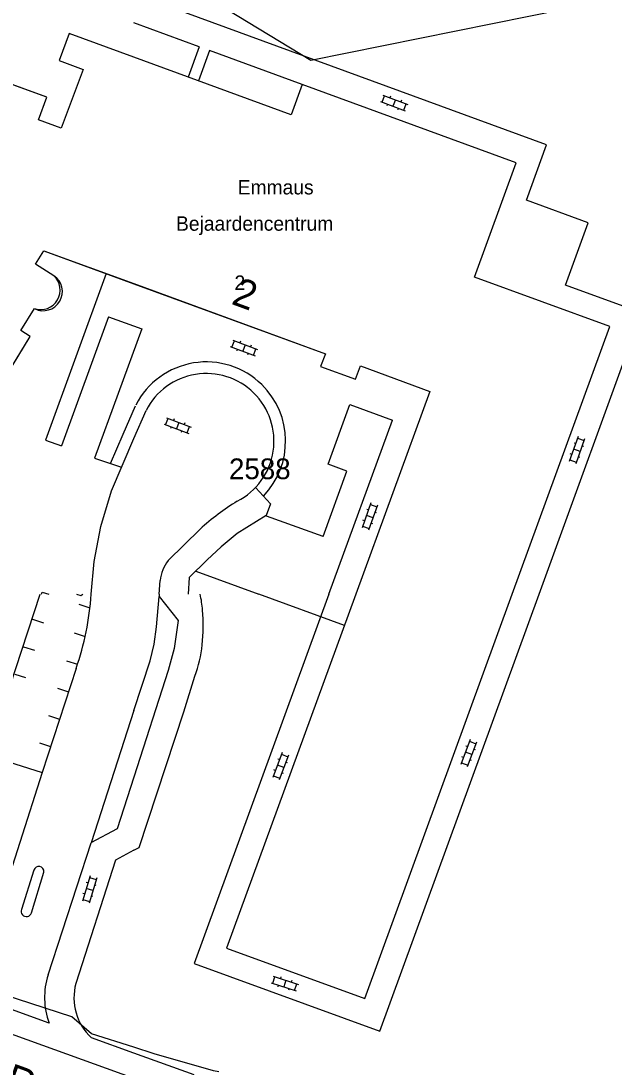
# Model space of a CAD drawing. Extents: x 148816 to 151297, y 399515 to 402500.
# Drawn here: x 150990.2 to 151041.7, y 399958.9 to 400049.8 of the extents above; entities that cross this region are included whole.
import ezdxf

# ---------------------------------------------------------------- set-up
doc = ezdxf.new("R2010")
doc.units = 0
for name, color, linetype in [('B01 Hoofdgebouw  [D] Norm', 7, 'Continuous'), ('B01 Hoofdgebouw  [T] Norm', 7, 'Continuous'), ('B01 hoofgebouw', 7, 'Continuous'), ('G01 perceelsgrens', 7, 'Continuous'), ('S02 Open verharding  Norm', 7, 'Continuous'), ('V00 Kant verharding algemeen  [T] Norm', 7, 'Continuous'), ('V00 Kant verharding algemeen secundair  [T] Gem', 7, 'Continuous'), ('Z01 perceelnummer', 7, 'Continuous'), ('Z02 huisnummer', 7, 'Continuous'), ('Z02 Huisnummer  [Tekst] Norm', 7, 'Continuous'), ('Z06 straatnaam', 7, 'Continuous'), ('Z19 Overige Tekst  [Tekst] Gem', 7, 'Continuous')]:
    doc.layers.add(name, color=color, linetype=linetype)

msp = doc.modelspace()

# ---------------------------------------------------------------- linework, layer by layer
at = {"layer": 'B01 Hoofdgebouw  [D] Norm'}
msp.add_arc((150991.899, 400026.399), 1.693, 251.78873, 47.64858, dxfattribs=at)
at = {"layer": 'B01 Hoofdgebouw  [T] Norm'}
for p, q in [((150994.37, 400048.68), (150993.51, 400046.34)), ((151000, 400046.62), (150994.37, 400048.68)), ((151013.67, 400041.62), (151000, 400046.62)), ((150993.51, 400046.34), (150995.58, 400045.56)), ((150992.44, 400043.15), (150987.86, 400044.81)), ((150995.58, 400045.56), (150993.67, 400040.46)), ((151014.62, 400044.26), (151013.67, 400041.62)), ((151033.21, 400037.46), (151014.62, 400044.26)), ((150991.71, 400041.19), (150992.44, 400043.15)), ((150993.67, 400040.46), (150991.71, 400041.19)), ((151029.59, 400027.52), (151033.21, 400037.46)), ((150991.44, 400028.64), (150992.18, 400029.82)), ((150992.18, 400029.82), (151000, 400026.96)), ((150993.04, 400027.65), (150991.44, 400028.64)), ((151041.34, 400023.25), (151029.59, 400027.52)), ((151000, 400026.96), (151016.63, 400020.87)), ((150990.19, 400022.88), (150991.37, 400024.79)), ((151032.86, 400000), (151041.34, 400023.25)), ((150977.375, 400000), (150990.98, 400022.38)), ((150990.98, 400022.38), (150990.19, 400022.88)), ((151016.63, 400020.87), (151016.21, 400019.77)), ((151016.21, 400019.77), (151019.25, 400018.67)), ((151019.25, 400018.67), (151019.67, 400019.82)), ((151019.67, 400019.82), (151025.7, 400017.6)), ((151025.7, 400017.6), (151019.275, 400000)), ((151019.275, 400000), (151008.05, 399969.27)), ((151020.06, 399964.9), (151032.86, 400000)), ((151008.05, 399969.27), (151020.06, 399964.9))]:
    msp.add_line(p, q, dxfattribs=at)
at = {"layer": 'B01 hoofgebouw'}
for points in [[(151000, 400046.621), (150994.37, 400048.68), (150993.51, 400046.34), (150995.58, 400045.56), (150993.67, 400040.46), (150991.71, 400041.19), (150992.44, 400043.15), (150987.86, 400044.81)], [(151032.862, 400000), (151041.341, 400023.25), (151029.591, 400027.52), (151033.211, 400037.46), (151014.621, 400044.26), (151013.671, 400041.62), (151000, 400046.621)], [(150993.041, 400027.649), (150991.44, 400028.64), (150992.18, 400029.82), (151000, 400026.958)], [(151000, 400026.958), (151016.631, 400020.87), (151016.211, 400019.77), (151019.251, 400018.67), (151019.671, 400019.82), (151025.701, 400017.6), (151019.274, 400000)], [(150977.373, 400000), (150990.98, 400022.38), (150990.19, 400022.88), (150991.37, 400024.79)], [(151019.274, 400000), (151008.051, 399969.27), (151020.061, 399964.9), (151032.862, 400000)]]:
    msp.add_lwpolyline(points, dxfattribs=at)
msp.add_arc((150992.126, 400026.266), 1.658, 242.89729, 56.49269, dxfattribs=at)
at = {"layer": 'G01 perceelsgrens'}
for points in [[(151050.099, 400053.365), (151015.363, 400046.321), (151000, 400055.665)], [(151000, 399960.67), (150996.317, 399961.839), (150994.62, 399963.325), (150985.131, 399966.38), (150976.691, 399969.246), (150962.28, 399975.176)], [(151007.364, 399958.53), (151006.904, 399958.633), (151001.763, 399960.111), (151000, 399960.67)]]:
    msp.add_lwpolyline(points, dxfattribs=at)
at = {"layer": 'S02 Open verharding  Norm'}
for p, q in [((151021.561, 400042.716), (151021.772, 400043.278)), ((151021.632, 400043.331), (151023.785, 400042.523)), ((151022.293, 400043.243), (151022.24, 400043.102)), ((151022.708, 400042.927), (151022.498, 400042.365)), ((151021.421, 400042.769), (151023.574, 400041.961)), ((151022.03, 400042.541), (151021.977, 400042.4)), ((151022.966, 400042.19), (151022.913, 400042.049)), ((151023.229, 400042.892), (151023.176, 400042.751)), ((151023.434, 400042.014), (151023.645, 400042.576)), ((151008.584, 400022.054), (151010.737, 400021.246)), ((151008.373, 400021.492), (151010.526, 400020.684)), ((151008.513, 400021.439), (151008.724, 400022.001)), ((151008.982, 400021.264), (151008.929, 400021.123)), ((151009.245, 400021.966), (151009.192, 400021.825)), ((151009.66, 400021.65), (151009.45, 400021.088)), ((151010.181, 400021.615), (151010.128, 400021.474)), ((151010.386, 400020.737), (151010.597, 400021.299)), ((151009.918, 400020.913), (151009.865, 400020.772)), ((151002.754, 400014.701), (151002.965, 400015.263)), ((151002.825, 400015.316), (151004.978, 400014.508)), ((151003.486, 400015.228), (151003.433, 400015.087)), ((151003.901, 400014.912), (151003.691, 400014.35)), ((151004.422, 400014.877), (151004.369, 400014.736)), ((151002.614, 400014.754), (151004.767, 400013.946)), ((151003.223, 400014.526), (151003.17, 400014.385)), ((151004.159, 400014.175), (151004.106, 400014.034)), ((151004.627, 400013.999), (151004.838, 400014.561)), ((151038.588, 400013.687), (151037.815, 400011.521)), ((151038.37, 400013.075), (151038.228, 400013.125)), ((151039.153, 400013.485), (151038.38, 400011.319)), ((151038.538, 400013.546), (151039.103, 400013.344)), ((151038.033, 400012.133), (151037.892, 400012.183)), ((151038.767, 400012.402), (151038.201, 400012.604)), ((151039.076, 400012.823), (151038.935, 400012.873)), ((151037.865, 400011.662), (151038.43, 400011.46)), ((151038.74, 400011.881), (151038.598, 400011.931)), ((151020.591, 400007.925), (151019.818, 400005.759)), ((151021.156, 400007.723), (151020.383, 400005.557)), ((151020.541, 400007.784), (151021.106, 400007.582)), ((151020.77, 400006.64), (151020.204, 400006.842)), ((151020.373, 400007.313), (151020.231, 400007.363)), ((151021.079, 400007.061), (151020.938, 400007.111)), ((151019.868, 400005.9), (151020.433, 400005.698)), ((151020.036, 400006.371), (151019.895, 400006.421)), ((151020.743, 400006.119), (151020.601, 400006.169)), ((151029.202, 399987.374), (151028.391, 399985.222)), ((151028.972, 399986.766), (151028.832, 399986.819)), ((151029.763, 399987.162), (151028.952, 399985.01)), ((151029.149, 399987.234), (151029.71, 399987.022)), ((151012.864, 399986.246), (151012.053, 399984.094)), ((151013.425, 399986.034), (151012.614, 399983.882)), ((151012.811, 399986.106), (151013.372, 399985.894)), ((151028.62, 399985.83), (151028.48, 399985.883)), ((151029.358, 399986.086), (151028.796, 399986.298)), ((151029.674, 399986.501), (151029.534, 399986.554)), ((151013.02, 399984.958), (151012.458, 399985.17)), ((151012.634, 399985.638), (151012.494, 399985.691)), ((151013.336, 399985.373), (151013.196, 399985.426)), ((151028.444, 399985.362), (151029.005, 399985.15)), ((151029.322, 399985.565), (151029.182, 399985.618)), ((151012.106, 399984.234), (151012.667, 399984.022)), ((151012.282, 399984.702), (151012.142, 399984.755)), ((151012.984, 399984.437), (151012.844, 399984.49)), ((150996.189, 399975.556), (150995.532, 399973.352)), ((150996.003, 399974.933), (150995.86, 399974.976)), ((150996.764, 399975.384), (150996.107, 399973.18)), ((150996.146, 399975.412), (150996.721, 399975.241)), ((150995.718, 399973.975), (150995.574, 399974.017)), ((150996.435, 399974.282), (150995.861, 399974.454)), ((150996.722, 399974.719), (150996.578, 399974.761)), ((150995.575, 399973.495), (150996.15, 399973.324)), ((150996.436, 399973.76), (150996.293, 399973.803)), ((151012.059, 399966.226), (151012.247, 399966.796)), ((151012.104, 399966.843), (151014.289, 399966.125)), ((151012.768, 399966.783), (151012.722, 399966.64)), ((151011.917, 399966.273), (151014.102, 399965.555)), ((151012.534, 399966.07), (151012.488, 399965.927)), ((151013.197, 399966.484), (151013.009, 399965.914)), ((151013.484, 399965.758), (151013.438, 399965.615)), ((151013.718, 399966.471), (151013.672, 399966.328)), ((151013.959, 399965.602), (151014.147, 399966.172))]:
    msp.add_line(p, q, dxfattribs=at)
at = {"layer": 'V00 Kant verharding algemeen  [T] Norm'}
for p, q in [((151035.848, 400039.018), (151000.055, 400052.11)), ((151005.679, 400047.529), (151000, 400049.606)), ((151005.679, 400047.529), (151004.715, 400044.895)), ((151006.569, 400047.203), (151005.606, 400044.57)), ((151014.62, 400044.26), (151006.569, 400047.203)), ((150997.6, 400027.838), (150992.31, 400013.375)), ((150997.802, 400024.088), (150993.698, 400012.867)), ((150997.802, 400024.088), (151000.679, 400023.041)), ((151000.679, 400023.041), (150996.574, 400011.817)), ((150999.076, 400013.903), (151000.136, 400016.358)), ((151000, 400013.505), (151001.06, 400015.96)), ((151016.873, 400011.28), (151018.767, 400016.467)), ((151018.767, 400016.467), (151022.453, 400015.121)), ((151016.933, 400000), (151022.453, 400015.121)), ((150997.973, 400011.352), (150999.076, 400013.904)), ((150992.31, 400013.375), (150993.698, 400012.867)), ((150998.04, 400008.97), (151000, 400013.505)), ((150996.574, 400011.817), (150998.932, 400011.033)), ((151018.508, 400010.683), (151016.873, 400011.28)), ((151016.436, 400005.009), (151018.508, 400010.683)), ((150997.12, 400005.88), (150998.04, 400008.97)), ((151010.59, 400009.23), (151011.87, 400007.86)), ((151011.87, 400007.86), (151011.48, 400006.83)), ((151011.48, 400006.83), (151008.98, 400005.27)), ((151016.436, 400005.009), (151011.522, 400006.775)), ((150996.54, 400002.83), (150997.12, 400005.88)), ((151002.98, 400002.92), (151005.75, 400005.65)), ((151008.98, 400005.27), (151007.58, 400004.11)), ((151007.58, 400004.11), (151006.35, 400002.97)), ((151006.35, 400002.97), (151004.8, 400001.45)), ((150996.285, 400000), (150996.54, 400002.83)), ((151002.195, 400000), (151002.29, 400001.18)), ((151004.8, 400001.45), (151004.705, 400000)), ((151005.368, 400002.007), (151010.861, 400000)), ((150987.266, 399986.03), (150991.848, 400000)), ((151002.195, 400000), (151002.18, 399999.81)), ((151016.933, 400000), (151005.227, 399967.955)), ((151018.284, 399997.288), (151010.86, 400000)), ((151021.373, 399962.08), (151035.201, 400000)), ((150992.021, 399984.528), (150987.051, 399968.966)), ((151000, 399984.126), (150998.548, 399979.629)), ((150998.548, 399979.629), (150996.255, 399978.422)), ((150992.55, 399966.95), (150996.273, 399978.416)), ((151000, 399977.776), (150998.41, 399976.917)), ((150998.41, 399976.917), (150994.95, 399966.21)), ((151005.227, 399967.955), (151021.373, 399962.08))]:
    msp.add_line(p, q, dxfattribs=at)
for points in [[(151035.201, 400000), (151044.083, 400024.427), (151037.491, 400026.827), (151039.466, 400032.251), (151034.096, 400034.207), (151035.848, 400039.018)], [(150991.974, 400000), (150992.037, 400000.191), (150992.615, 400000)], [(150995.021, 400000), (150995.383, 399999.885), (150995.576, 400000)], [(151002.18, 399999.81), (151003.851, 399997.718), (151003.505, 399995.295), (151002.988, 399993.379), (151000, 399984.126)], [(151000, 399977.775), (151000.463, 399978.025), (151004.324, 399989.795), (151005.289, 399992.884)], [(150987.252, 399986.034), (150992.03, 399984.525)], [(150991.309, 399976.054), (150990.233, 399972.635)], [(150991.09, 399972.341), (150991.09, 399972.341), (150992.185, 399975.88)], [(150963.117, 399971.309), (151000, 399957.985)], [(150992.638, 399962.766), (150984.469, 399965.708), (150984.512, 399965.818)], [(151000, 399960.167), (150996.306, 399961.497)], [(151005.22, 399958.287), (151000, 399960.167)]]:
    msp.add_lwpolyline(points, dxfattribs=at)
for centre, radius, start, end in [((151006.29, 400013.28), 6.885, 45.62378, 152.86602), ((151006.29, 400013.28), 5.877, 45.62064, 152.86603), ((151006.303, 400013.286), 6.871, 316.08731, 45.66735), ((151006.303, 400013.286), 5.863, 297.16989, 45.66735), ((151019.544, 399990.605), 20.412, 121.16767, 132.51533), ((151005.36, 400000.969), 3.077, 140.66373, 176.07449), ((150997.244, 399998.039), 8.734, 3.81878, 12.97245), ((150989.558, 399997.235), 16.46, 354.29662, 4.83125), ((150994.081, 399996.99), 11.937, 339.88234, 353.30984), ((150991.738, 399975.922), 0.449, 354.61298, 162.91813), ((150990.654, 399972.466), 0.454, 158.17967, 343.95053), ((150998.626, 399964.998), 6.391, 162.15202, 200.44505), ((150999.522, 399964.969), 4.733, 164.93777, 227.19106), ((151024.771, 400051.066), 95.549, 279.57853, 286.00153)]:
    msp.add_arc(centre, radius, start, end, dxfattribs=at)
at = {"layer": 'V00 Kant verharding algemeen secundair  [T] Gem'}
for p, q in [((151001.97, 399997.16), (151002.18, 399999.81)), ((150995.213, 399999.141), (150996.178, 399998.825)), ((150991.2, 399997.821), (150992.15, 399997.51)), ((150994.811, 399996.641), (150995.76, 399996.33)), ((151001.755, 399995.67), (151001.97, 399997.16)), ((150990.422, 399995.445), (150991.372, 399995.134)), ((151001.4, 399994.21), (151001.755, 399995.67)), ((150994.142, 399994.226), (150995.092, 399993.915)), ((151000, 399989.895), (151001.4, 399994.21)), ((150989.645, 399993.069), (150990.595, 399992.758)), ((150994.98, 399993.56), (150992.021, 399984.528)), ((150993.365, 399991.85), (150994.315, 399991.539)), ((150992.587, 399989.474), (150993.537, 399989.163)), ((151000, 399989.895), (150996.273, 399978.416)), ((150991.809, 399987.098), (150992.759, 399986.787))]:
    msp.add_line(p, q, dxfattribs=at)
msp.add_arc((150971.386, 400001.693), 24.957, 340.97996, 356.10947, dxfattribs=at)

# ---------------------------------------------------------------- texts
at = {"layer": 'Z01 perceelnummer'}
msp.add_text('2588', height=1.8, dxfattribs=at).set_placement((151008.258, 400009.985))
at = {"layer": 'Z02 huisnummer'}
msp.add_text('2', height=2.5, rotation=339.87983, dxfattribs=at).set_placement((151008.374, 400025.224))
at = {"layer": 'Z02 Huisnummer  [Tekst] Norm'}
msp.add_text('2', height=1.25, dxfattribs=at).set_placement((151008.735, 400026.42))
at = {"layer": 'Z06 straatnaam'}
msp.add_text('MGR. BEKKERSSTRAAT', height=2.5, rotation=340.00711, dxfattribs=at).set_placement((150969.052, 399964.072))
at = {"layer": 'Z19 Overige Tekst  [Tekst] Gem'}
for s, p in [('Emmaus', (151009.013, 400034.705)), ('Bejaardencentrum', (151003.657, 400031.553))]:
    msp.add_text(s, height=1.25, dxfattribs=at).set_placement(p)

doc.saveas('drawing.dxf')
